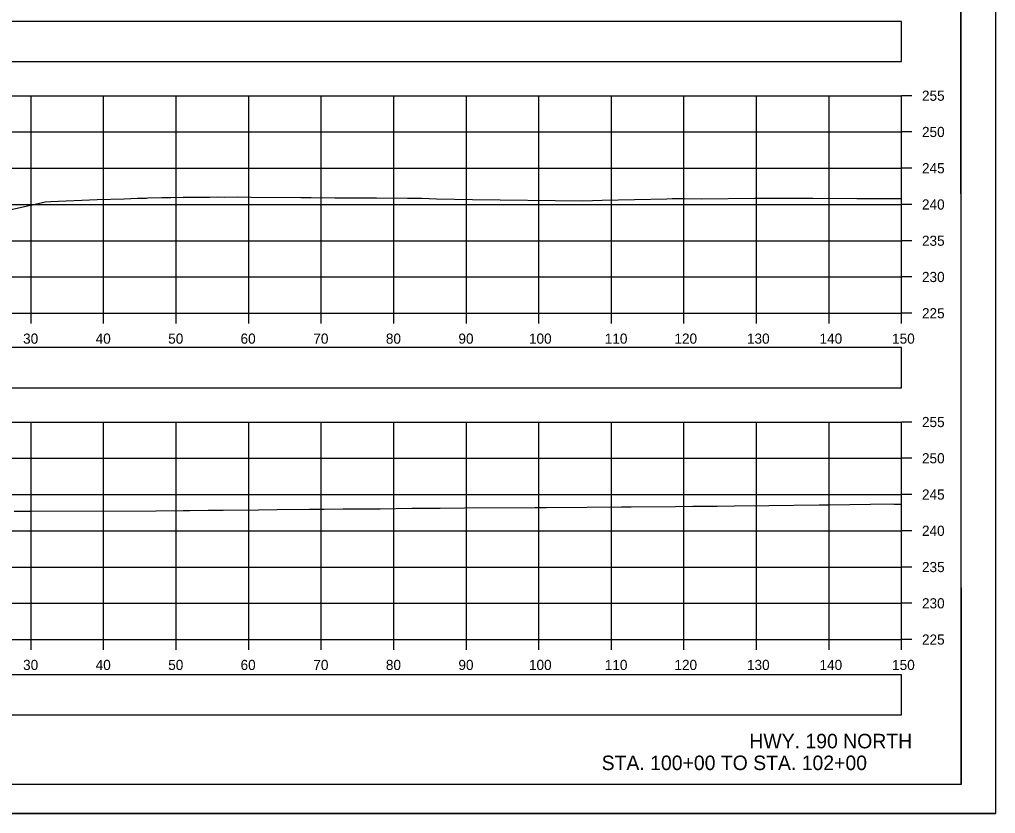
# Model space of a CAD drawing. Extents: x 1369627 to 1374022, y 380035 to 398173.
# Drawn here: x 1370207.7 to 1370342.2, y 380034.9 to 380144.4 of the extents above; entities that cross this region are included whole.
import ezdxf

# ---------------------------------------------------------------- set-up
doc = ezdxf.new("R2010")
doc.units = 0
for name, color, linetype in [('Default', 7, 'Continuous'), ('R_Axis', 7, 'Continuous'), ('R_Axis Annot', 7, 'Continuous'), ('R_Border', 7, 'Continuous'), ('R_Draft', 7, 'Continuous'), ('R_Exist Surface', 7, 'Continuous'), ('R_Grid', 7, 'Continuous'), ('R_No Plot', 7, 'Continuous')]:
    doc.layers.add(name, color=color, linetype=linetype)

msp = doc.modelspace()

# ---------------------------------------------------------------- linework, layer by layer
at = {"layer": 'Default'}
for points in [[(1370029.24, 380138.58), (1370329.24, 380138.58), (1370329.24, 380144.1), (1370029.24, 380144.1)], [(1370029.24, 380093.59), (1370329.24, 380093.59), (1370329.24, 380099.12), (1370029.24, 380099.12)], [(1370029.24, 380048.48), (1370329.24, 380048.48), (1370329.24, 380054), (1370029.24, 380054)]]:
    msp.add_lwpolyline(points, close=True, dxfattribs=at)
at = {"layer": 'R_Axis'}
for p, q in [((1370329.24, 380103.86), (1370329.24, 380133.86)), ((1370330.64, 380133.86), (1370329.24, 380133.86)), ((1370330.64, 380128.86), (1370329.24, 380128.86)), ((1370330.64, 380123.86), (1370329.24, 380123.86)), ((1370330.64, 380118.86), (1370329.24, 380118.86)), ((1370330.64, 380113.86), (1370329.24, 380113.86)), ((1370330.64, 380108.86), (1370329.24, 380108.86)), ((1370029.24, 380103.86), (1370329.24, 380103.86)), ((1370209.24, 380102.46), (1370209.24, 380103.86)), ((1370219.24, 380102.46), (1370219.24, 380103.86)), ((1370229.24, 380102.46), (1370229.24, 380103.86)), ((1370239.24, 380102.46), (1370239.24, 380103.86)), ((1370249.24, 380102.46), (1370249.24, 380103.86)), ((1370259.24, 380102.46), (1370259.24, 380103.86)), ((1370269.24, 380102.46), (1370269.24, 380103.86)), ((1370279.24, 380102.46), (1370279.24, 380103.86)), ((1370289.24, 380102.46), (1370289.24, 380103.86)), ((1370299.24, 380102.46), (1370299.24, 380103.86)), ((1370309.24, 380102.46), (1370309.24, 380103.86)), ((1370319.24, 380102.46), (1370319.24, 380103.86)), ((1370329.24, 380102.46), (1370329.24, 380103.86)), ((1370330.64, 380103.86), (1370329.24, 380103.86)), ((1370329.24, 380058.86), (1370329.24, 380088.86)), ((1370330.64, 380088.86), (1370329.24, 380088.86)), ((1370330.64, 380083.86), (1370329.24, 380083.86)), ((1370330.64, 380078.86), (1370329.24, 380078.86)), ((1370330.64, 380073.86), (1370329.24, 380073.86)), ((1370330.64, 380068.86), (1370329.24, 380068.86)), ((1370330.64, 380063.86), (1370329.24, 380063.86)), ((1370029.24, 380058.86), (1370329.24, 380058.86)), ((1370209.24, 380057.46), (1370209.24, 380058.86)), ((1370219.24, 380057.46), (1370219.24, 380058.86)), ((1370229.24, 380057.46), (1370229.24, 380058.86)), ((1370239.24, 380057.46), (1370239.24, 380058.86)), ((1370249.24, 380057.46), (1370249.24, 380058.86)), ((1370259.24, 380057.46), (1370259.24, 380058.86)), ((1370269.24, 380057.46), (1370269.24, 380058.86)), ((1370279.24, 380057.46), (1370279.24, 380058.86)), ((1370289.24, 380057.46), (1370289.24, 380058.86)), ((1370299.24, 380057.46), (1370299.24, 380058.86)), ((1370309.24, 380057.46), (1370309.24, 380058.86)), ((1370319.24, 380057.46), (1370319.24, 380058.86)), ((1370329.24, 380057.46), (1370329.24, 380058.86)), ((1370330.64, 380058.86), (1370329.24, 380058.86))]:
    msp.add_line(p, q, dxfattribs=at)
at = {"layer": 'R_Border'}
for q in [(1370337.42, 380244.32), (1370021.24, 380038.86)]:
    msp.add_line((1370337.42, 380038.86), q, dxfattribs=at)
at = {"layer": 'R_Exist Surface'}
for points in [[(1370206.11, 380118.09), (1370210.8, 380119.13), (1370211.18, 380119.21), (1370211.96, 380119.26), (1370218.38, 380119.55), (1370222.09, 380119.66), (1370223.92, 380119.72), (1370225.18, 380119.75), (1370225.34, 380119.76), (1370225.36, 380119.76), (1370227.29, 380119.81), (1370227.43, 380119.81), (1370228.49, 380119.83), (1370230.22, 380119.87), (1370230.75, 380119.87), (1370232.81, 380119.89), (1370233.88, 380119.89), (1370235, 380119.9), (1370235.86, 380119.89), (1370237.68, 380119.9), (1370239.59, 380119.88), (1370246.42, 380119.82), (1370247.84, 380119.81), (1370251.13, 380119.79), (1370251.18, 380119.79), (1370251.21, 380119.79), (1370256.87, 380119.76), (1370261.11, 380119.73), (1370263.1, 380119.71), (1370265.13, 380119.63), (1370270.09, 380119.56), (1370285.31, 380119.35), (1370287.96, 380119.46), (1370296.88, 380119.66), (1370297.61, 380119.7), (1370298.02, 380119.7), (1370298.93, 380119.7), (1370299.29, 380119.7), (1370301.71, 380119.66), (1370309, 380119.72), (1370309.28, 380119.72), (1370316.01, 380119.72), (1370316.99, 380119.72), (1370323.07, 380119.68), (1370325.08, 380119.69), (1370326.21, 380119.68), (1370328.89, 380119.7), (1370329.24, 380119.7)], [(1370206.93, 380076.55), (1370209.1, 380076.57), (1370226.48, 380076.63), (1370230.2, 380076.67), (1370231.12, 380076.68), (1370233.66, 380076.69), (1370235.74, 380076.71), (1370240.61, 380076.76), (1370243.16, 380076.78), (1370247.59, 380076.83), (1370249.64, 380076.85), (1370252.27, 380076.88), (1370257.38, 380076.91), (1370261.73, 380076.97), (1370265.62, 380076.99), (1370269, 380077.02), (1370278.68, 380077.07), (1370279.41, 380077.08), (1370280.28, 380077.08), (1370285.91, 380077.11), (1370290.64, 380077.15), (1370291.98, 380077.16), (1370298.07, 380077.21), (1370300.45, 380077.24), (1370303.8, 380077.27), (1370306.18, 380077.3), (1370310.94, 380077.35), (1370317.87, 380077.43), (1370319.26, 380077.45), (1370327.8, 380077.56), (1370328.22, 380077.55), (1370329.24, 380077.51)]]:
    msp.add_lwpolyline(points, dxfattribs=at)
at = {"layer": 'R_Grid'}
for p, q in [((1370029.24, 380133.86), (1370329.24, 380133.86)), ((1370209.24, 380103.86), (1370209.24, 380133.86)), ((1370219.24, 380103.86), (1370219.24, 380133.86)), ((1370229.24, 380103.86), (1370229.24, 380133.86)), ((1370239.24, 380103.86), (1370239.24, 380133.86)), ((1370249.24, 380103.86), (1370249.24, 380133.86)), ((1370259.24, 380103.86), (1370259.24, 380133.86)), ((1370269.24, 380103.86), (1370269.24, 380133.86)), ((1370279.24, 380103.86), (1370279.24, 380133.86)), ((1370289.24, 380103.86), (1370289.24, 380133.86)), ((1370299.24, 380103.86), (1370299.24, 380133.86)), ((1370309.24, 380103.86), (1370309.24, 380133.86)), ((1370319.24, 380103.86), (1370319.24, 380133.86)), ((1370329.24, 380103.86), (1370329.24, 380133.86)), ((1370029.24, 380128.86), (1370329.24, 380128.86)), ((1370029.24, 380123.86), (1370329.24, 380123.86)), ((1370029.24, 380118.86), (1370329.24, 380118.86)), ((1370029.24, 380113.86), (1370329.24, 380113.86)), ((1370029.24, 380108.86), (1370329.24, 380108.86)), ((1370029.24, 380103.86), (1370329.24, 380103.86)), ((1370029.24, 380088.86), (1370329.24, 380088.86)), ((1370209.24, 380058.86), (1370209.24, 380088.86)), ((1370219.24, 380058.86), (1370219.24, 380088.86)), ((1370229.24, 380058.86), (1370229.24, 380088.86)), ((1370239.24, 380058.86), (1370239.24, 380088.86)), ((1370249.24, 380058.86), (1370249.24, 380088.86)), ((1370259.24, 380058.86), (1370259.24, 380088.86)), ((1370269.24, 380058.86), (1370269.24, 380088.86)), ((1370279.24, 380058.86), (1370279.24, 380088.86)), ((1370289.24, 380058.86), (1370289.24, 380088.86)), ((1370299.24, 380058.86), (1370299.24, 380088.86)), ((1370309.24, 380058.86), (1370309.24, 380088.86)), ((1370319.24, 380058.86), (1370319.24, 380088.86)), ((1370329.24, 380058.86), (1370329.24, 380088.86)), ((1370029.24, 380083.86), (1370329.24, 380083.86)), ((1370029.24, 380078.86), (1370329.24, 380078.86)), ((1370029.24, 380073.86), (1370329.24, 380073.86)), ((1370029.24, 380068.86), (1370329.24, 380068.86)), ((1370029.24, 380063.86), (1370329.24, 380063.86)), ((1370029.24, 380058.86), (1370329.24, 380058.86))]:
    msp.add_line(p, q, dxfattribs=at)
at = {"layer": 'R_No Plot'}
msp.add_line((1370008.84, 380034.88), (1370342.17, 380034.88), dxfattribs=at)
for points in [[(1370008.83, 380248.21), (1370342.17, 380248.21), (1370342.17, 380034.87), (1370008.83, 380034.87)], [(1370255.16, 380244.32), (1370274.78, 380244.32), (1370274.78, 380234.44), (1370290.89, 380234.44), (1370314.09, 380234.44), (1370314.09, 380201.77), (1370337.3, 380201.77), (1370337.42, 380038.86), (1370021.24, 380038.86), (1370021.24, 380244.32)]]:
    msp.add_lwpolyline(points, close=True, dxfattribs=at)

# ---------------------------------------------------------------- texts
at = {"layer": 'R_Axis Annot'}
for s, p in [('255', (1370332.04, 380133.16)), ('250', (1370332.04, 380128.16)), ('245', (1370332.04, 380123.16)), ('240', (1370332.04, 380118.16)), ('235', (1370332.04, 380113.16)), ('230', (1370332.04, 380108.16)), ('225', (1370332.04, 380103.16)), ('30', (1370208.15, 380099.66)), ('40', (1370218.15, 380099.66)), ('50', (1370228.15, 380099.66)), ('60', (1370238.12, 380099.66)), ('70', (1370248.15, 380099.66)), ('80', (1370258.15, 380099.66)), ('90', (1370268.15, 380099.66)), ('100', (1370277.87, 380099.66)), ('110', (1370288.32, 380099.66)), ('120', (1370297.92, 380099.66)), ('130', (1370307.92, 380099.66)), ('140', (1370317.92, 380099.66)), ('150', (1370327.92, 380099.66)), ('255', (1370332.04, 380088.16)), ('250', (1370332.04, 380083.16)), ('245', (1370332.04, 380078.16)), ('240', (1370332.04, 380073.16)), ('235', (1370332.04, 380068.16)), ('230', (1370332.04, 380063.16)), ('225', (1370332.04, 380058.16)), ('30', (1370208.15, 380054.66)), ('40', (1370218.15, 380054.66)), ('50', (1370228.15, 380054.66)), ('60', (1370238.12, 380054.66)), ('70', (1370248.15, 380054.66)), ('80', (1370258.15, 380054.66)), ('90', (1370268.15, 380054.66)), ('100', (1370277.87, 380054.66)), ('110', (1370288.32, 380054.66)), ('120', (1370297.92, 380054.66)), ('130', (1370307.92, 380054.66)), ('140', (1370317.92, 380054.66)), ('150', (1370327.92, 380054.66))]:
    msp.add_text(s, height=1.4, dxfattribs=at).set_placement(p)
at = {"layer": 'R_Draft'}
for s, p in [('HWY. 190 NORTH', (1370308.25, 380043.86)), ('STA. 100+00 TO STA. 102+00', (1370287.89, 380040.86))]:
    msp.add_text(s, height=2, dxfattribs=at).set_placement(p)

doc.saveas('drawing.dxf')
